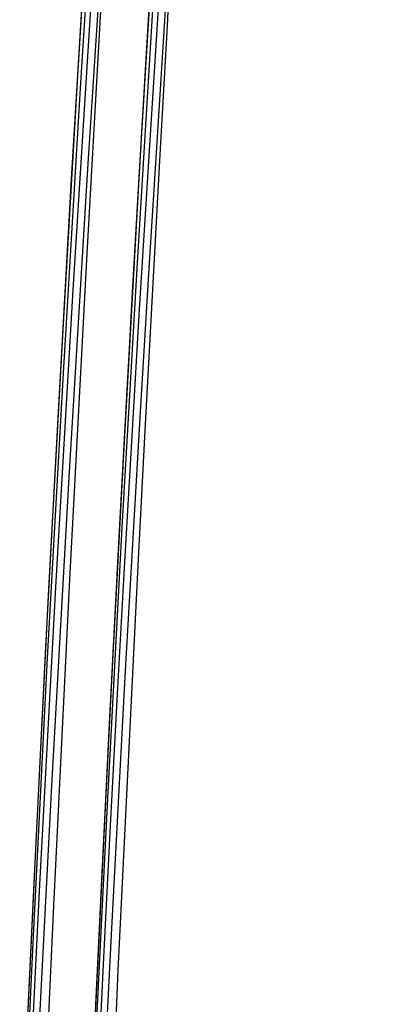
# Model space of a CAD drawing. Header units: metres. Extents: x 209747 to 209830, y 1182430 to 1182564.
# Tile 643 of 656: x 209752.495 to 209752.775, y 1182486.788 to 1182487.519. Entities that reach past the tile are written whole.
import ezdxf

# ---------------------------------------------------------------- set-up
doc = ezdxf.new("R2010")
doc.units = ezdxf.units.M
doc.header["$MEASUREMENT"] = 0
doc.linetypes.add('DGN Style 2', pattern=[15.036391, 9.021834, -6.014556])
doc.layers.get('0').update_dxf_attribs({"color": 254})

# ---------------------------------------------------------------- blocks, each defined once
blk = doc.blocks.new('*U2')
at = {"color": 40, "linetype": 'Continuous'}
for p, q in [((1.69471, -11.52087), (1.68869, -11.62103)), ((1.68869, -11.62103), (1.68287, -11.72129)), ((1.68287, -11.72129), (1.67726, -11.8215)), ((1.67726, -11.8215), (1.67183, -11.92185)), ((1.67183, -11.92185), (1.66659, -12.02213)), ((1.66659, -12.02213), (1.66152, -12.12251)), ((1.66152, -12.12251), (1.65664, -12.22281)), ((1.65664, -12.22281), (1.65192, -12.32322))]:
    blk.add_line(p, q, dxfattribs=at)
blk = doc.blocks.new('*U3')
at = {"color": 40, "linetype": 'Continuous'}
for p, q in [((1.69656, -11.49014), (1.69063, -11.58788)), ((1.69063, -11.58788), (1.68489, -11.68567)), ((1.68489, -11.68567), (1.67934, -11.78356)), ((1.67934, -11.78356), (1.67397, -11.88151)), ((1.67397, -11.88151), (1.66877, -11.97953)), ((1.66877, -11.97953), (1.66375, -12.07762)), ((1.66375, -12.07762), (1.65889, -12.17577)), ((1.65889, -12.17577), (1.6542, -12.27399))]:
    blk.add_line(p, q, dxfattribs=at)
blk = doc.blocks.new('*U4')
at = {"color": 40, "linetype": 'Continuous'}
for p, q in [((1.69897, -11.45152), (1.69297, -11.5491)), ((1.69297, -11.5491), (1.68716, -11.64673)), ((1.68716, -11.64673), (1.68154, -11.74446)), ((1.68154, -11.74446), (1.6761, -11.84224)), ((1.6761, -11.84224), (1.67083, -11.94013)), ((1.67083, -11.94013), (1.66574, -12.03805)), ((1.66574, -12.03805), (1.66082, -12.13608)), ((1.66082, -12.13608), (1.65606, -12.23415)), ((1.65606, -12.23415), (1.65148, -12.33229))]:
    blk.add_line(p, q, dxfattribs=at)
blk = doc.blocks.new('*U5')
at = {"color": 40, "linetype": 'Continuous'}
for p, q in [((1.69742, -11.47763), (1.69145, -11.57537)), ((1.69145, -11.57537), (1.68567, -11.67317)), ((1.68567, -11.67317), (1.68008, -11.77104)), ((1.68008, -11.77104), (1.67467, -11.86896)), ((1.67467, -11.86896), (1.66945, -11.96695)), ((1.66945, -11.96695), (1.6644, -12.065)), ((1.6644, -12.065), (1.65952, -12.16311)), ((1.65952, -12.16311), (1.65482, -12.26127)), ((1.65482, -12.26127), (1.65027, -12.35948))]:
    blk.add_line(p, q, dxfattribs=at)
blk = doc.blocks.new('*U6')
at = {"color": 40, "linetype": 'Continuous'}
for p, q in [((1.69709, -11.5263), (1.69098, -11.62445)), ((1.69098, -11.62445), (1.68507, -11.72267)), ((1.68507, -11.72267), (1.67936, -11.82093)), ((1.67936, -11.82093), (1.67384, -11.91924)), ((1.67384, -11.91924), (1.66852, -12.01759)), ((1.66852, -12.01759), (1.66338, -12.11599)), ((1.66338, -12.11599), (1.65842, -12.21442)), ((1.65842, -12.21442), (1.65365, -12.3129))]:
    blk.add_line(p, q, dxfattribs=at)
blk = doc.blocks.new('*U7')
at = {"color": 40, "linetype": 'Continuous'}
for p, q in [((1.70555, -11.45935), (1.69915, -11.5572)), ((1.69915, -11.5572), (1.69296, -11.6551)), ((1.69296, -11.6551), (1.68696, -11.75308)), ((1.68696, -11.75308), (1.68116, -11.85111)), ((1.68116, -11.85111), (1.67555, -11.94919)), ((1.67555, -11.94919), (1.67014, -12.04734)), ((1.67014, -12.04734), (1.6649, -12.14553)), ((1.6649, -12.14553), (1.65985, -12.24378)), ((1.65985, -12.24378), (1.65498, -12.34208))]:
    blk.add_line(p, q, dxfattribs=at)
blk = doc.blocks.new('*U8')
at = {"color": 40, "linetype": 'Continuous'}
for p, q in [((1.70596, -11.53488), (1.69966, -11.63288)), ((1.69966, -11.63288), (1.69354, -11.73094)), ((1.69354, -11.73094), (1.68762, -11.82904)), ((1.68762, -11.82904), (1.68188, -11.9272)), ((1.68188, -11.9272), (1.67632, -12.0254)), ((1.67632, -12.0254), (1.67094, -12.12365)), ((1.67094, -12.12365), (1.66573, -12.22193)), ((1.66573, -12.22193), (1.6607, -12.32027))]:
    blk.add_line(p, q, dxfattribs=at)
blk = doc.blocks.new('*U9')
at = {"color": 40, "linetype": 'Continuous'}
for p, q in [((1.7131, -11.4462), (1.70732, -11.5464)), ((1.70732, -11.5464), (1.70169, -11.64663)), ((1.70169, -11.64663), (1.6962, -11.74689)), ((1.6962, -11.74689), (1.69085, -11.84716)), ((1.69085, -11.84716), (1.68565, -11.94746)), ((1.68565, -11.94746), (1.68059, -12.04777)), ((1.68059, -12.04777), (1.67566, -12.14811)), ((1.67566, -12.14811), (1.67087, -12.24845)), ((1.67087, -12.24845), (1.66622, -12.34882))]:
    blk.add_line(p, q, dxfattribs=at)
blk = doc.blocks.new('ATTEMP')
at = {"color": 5, "linetype": 'Continuous', "flags": 128}
for points in [[(-8.868, -12.44279), (-8.85683, -12.2003), (-8.84487, -11.95793), (-8.8321, -11.71569), (-8.81848, -11.47357), (-8.80401, -11.23157), (-8.78865, -10.98969), (-8.77239, -10.74795), (-8.75521, -10.50633), (-8.7371, -10.26483), (-8.71803, -10.02347), (-8.69798, -9.78223), (-8.67695, -9.54111), (-8.65491, -9.30013)], [(-8.8703, -12.34029), (-8.85839, -12.111), (-8.84551, -11.88182), (-8.83163, -11.65277), (-8.8167, -11.42386), (-8.80069, -11.1951), (-8.78357, -10.96651), (-8.76529, -10.73809), (-8.74583, -10.50984), (-8.72513, -10.28179), (-8.70318, -10.05392), (-8.67995, -9.82627), (-8.65538, -9.59882), (-8.62947, -9.37158), (-8.60217, -9.14457)], [(-8.87806, -12.40565), (-8.86712, -12.18461), (-8.85526, -11.96361), (-8.84243, -11.74268), (-8.82859, -11.52184), (-8.8137, -11.3011), (-8.79771, -11.08048), (-8.78059, -10.86), (-8.76228, -10.63967), (-8.74275, -10.41951), (-8.72196, -10.19953), (-8.69986, -9.97976), (-8.67642, -9.76019), (-8.65161, -9.54084), (-8.62537, -9.32173)], [(-8.88222, -12.43912), (-8.87224, -12.22769), (-8.86142, -12.01617), (-8.84973, -11.80458), (-8.83711, -11.59297), (-8.82352, -11.38136), (-8.80892, -11.16977), (-8.79327, -10.95823), (-8.77651, -10.74677), (-8.75861, -10.53541), (-8.73951, -10.32417), (-8.71918, -10.11307), (-8.69756, -9.90214), (-8.67462, -9.69139), (-8.65031, -9.48086), (-8.62459, -9.27055)], [(-8.87885, -12.34051), (-8.86997, -12.15316), (-8.86045, -11.9652), (-8.85023, -11.7767), (-8.83929, -11.58772), (-8.82759, -11.39832), (-8.8151, -11.20856), (-8.80178, -11.01848), (-8.7876, -10.82813), (-8.7725, -10.63756), (-8.75646, -10.44682), (-8.73944, -10.25595), (-8.72138, -10.06498), (-8.70226, -9.87397), (-8.68202, -9.68294), (-8.66063, -9.49194), (-8.63803, -9.30099)], [(-8.87977, -12.36056), (-8.87146, -12.18351), (-8.86268, -12.00781), (-8.85341, -11.83345), (-8.84363, -11.66045), (-8.83335, -11.48879), (-8.82254, -11.31847), (-8.81121, -11.14951), (-8.79934, -10.98189), (-8.78693, -10.81562), (-8.77397, -10.6507), (-8.76045, -10.48713), (-8.74637, -10.32491), (-8.73172, -10.16404), (-8.71649, -10.00452), (-8.70069, -9.84635), (-8.6843, -9.68954), (-8.66732, -9.53407), (-8.6497, -9.37959), (-8.63125, -9.22456)], [(-8.87977, -12.36056), (-8.87146, -12.18351), (-8.86268, -12.00781), (-8.85341, -11.83345), (-8.84363, -11.66045), (-8.83335, -11.48879), (-8.82254, -11.31847), (-8.81121, -11.14951), (-8.79934, -10.98189), (-8.78693, -10.81562), (-8.77397, -10.6507), (-8.76045, -10.48713), (-8.74637, -10.32491), (-8.73172, -10.16404), (-8.71649, -10.00452), (-8.70069, -9.84635), (-8.6843, -9.68954), (-8.66732, -9.53407), (-8.64974, -9.37996), (-8.63157, -9.2272)], [(-8.87977, -12.36056), (-8.87146, -12.18351), (-8.86268, -12.00781), (-8.85341, -11.83345), (-8.84363, -11.66045), (-8.83335, -11.48879), (-8.82254, -11.31847), (-8.81121, -11.14951), (-8.79934, -10.98189), (-8.78693, -10.81562), (-8.77397, -10.6507), (-8.76045, -10.48713), (-8.74637, -10.32491), (-8.73172, -10.16404), (-8.71649, -10.00452), (-8.70069, -9.84635), (-8.6843, -9.68954), (-8.66732, -9.53407), (-8.64974, -9.37996), (-8.63157, -9.2272)]]:
    blk.add_lwpolyline(points, dxfattribs=at)
at = {"color": 3, "linetype": 'Continuous'}
for name in ['*U9', '*U8', '*U7', '*U6', '*U3', '*U4', '*U5', '*U2']:
    blk.add_blockref(name, (-10.48, 0), dxfattribs=at)

msp = doc.modelspace()

# ---------------------------------------------------------------- block references
at = {"color": 1, "linetype": 'DGN Style 2'}
msp.add_blockref('ATTEMP', (209761.37756, 1182499.06107), dxfattribs=at)

doc.saveas('drawing.dxf')
